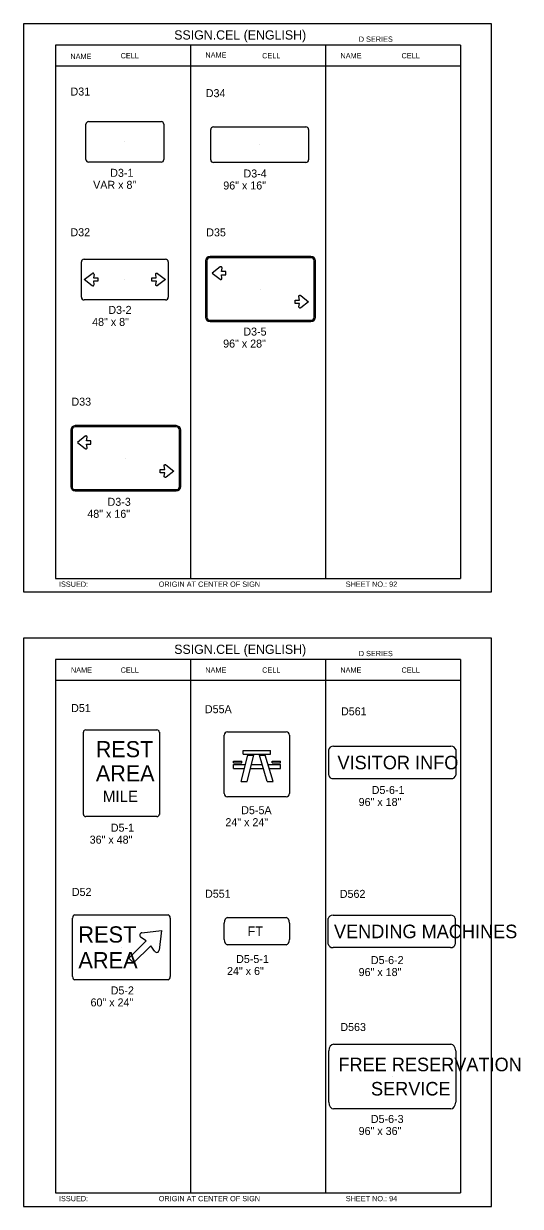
# Model space of a CAD drawing. Extents: x -5299 to 22597, y -19549 to -1808.
# Drawn here: x 12315 to 13059, y -5466 to -3692 of the extents above; entities that cross this region are included whole.
import ezdxf

# ---------------------------------------------------------------- set-up
doc = ezdxf.new("R2010")
doc.units = 0
for name, color, linetype in [('Level 1', 7, 'Continuous'), ('Level 2', 7, 'Continuous'), ('Level 3', 7, 'Continuous'), ('Level 61', 7, 'Continuous')]:
    doc.layers.add(name, color=color, linetype=linetype)

msp = doc.modelspace()

# ---------------------------------------------------------------- linework, layer by layer
at = {"layer": 'Level 1'}
for p, q in [((12969.5, -3724.4), (12362.4, -3724.4)), ((12362.4, -3724.4), (12362.4, -4524.4)), ((12564.8, -3724.4), (12564.8, -4524.4)), ((12767.1, -3724.4), (12767.1, -4524.4)), ((12969.5, -3724.4), (12969.5, -4524.4)), ((12969.5, -3756), (12362.4, -3756)), ((12408.2, -3895.9), (12408.2, -3843)), ((12412.2, -3839), (12520.9, -3839)), ((12524.9, -3843), (12524.9, -3895.9)), ((12599.2, -3847), (12737.8, -3847)), ((12595.2, -3896.4), (12595.2, -3851)), ((12741.8, -3851), (12741.8, -3896.4)), ((12466.5, -3869.4), (12466.5, -3869.4)), ((12668.5, -3873.7), (12668.5, -3873.7)), ((12520.9, -3899.9), (12412.2, -3899.9)), ((12737.8, -3900.4), (12599.2, -3900.4)), ((12745.4, -4041.2), (12594.2, -4041.2)), ((12745.4, -4043.2), (12594.2, -4043.2)), ((12401.5, -4102.5), (12401.5, -4049.5)), ((12405.5, -4045.5), (12527.6, -4045.5)), ((12531.6, -4049.5), (12531.6, -4102.5)), ((12587.4, -4048), (12587.4, -4132.3)), ((12589.4, -4048), (12589.4, -4132.3)), ((12750.2, -4132.3), (12750.2, -4048)), ((12752.2, -4132.3), (12752.2, -4048)), ((12405.8, -4076), (12417.6, -4066.7)), ((12417.5, -4085.2), (12405.8, -4076)), ((12426, -4078.5), (12419.4, -4078.5)), ((12419.4, -4078.5), (12420.3, -4083.6)), ((12420.4, -4068.4), (12419.5, -4073.5)), ((12419.5, -4073.5), (12426, -4073.5)), ((12426, -4073.5), (12426, -4078.5)), ((12466.5, -4076), (12466.5, -4076)), ((12669.8, -4090.2), (12669.8, -4090.2)), ((12527.6, -4106.5), (12405.5, -4106.5)), ((12594.2, -4137.1), (12745.4, -4137.1)), ((12594.2, -4139.1), (12745.4, -4139.1)), ((12385.4, -4301.9), (12385.4, -4386.2)), ((12387.4, -4301.9), (12387.4, -4386.2)), ((12543.4, -4295.1), (12392.2, -4295.1)), ((12543.4, -4297.1), (12392.2, -4297.1)), ((12548.2, -4386.2), (12548.2, -4301.9)), ((12550.2, -4386.2), (12550.2, -4301.9)), ((12467.8, -4344), (12467.8, -4344)), ((12392.2, -4391), (12543.4, -4391)), ((12392.2, -4393), (12543.4, -4393)), ((12362.4, -4524.4), (12969.5, -4524.4)), ((12969.5, -4645.8), (12362.4, -4645.8)), ((12362.4, -4645.8), (12362.4, -5445.8)), ((12564.8, -4645.8), (12564.8, -5445.8)), ((12767.1, -4645.8), (12767.1, -5445.8)), ((12969.5, -4645.8), (12969.5, -5445.8)), ((12969.5, -4677.4), (12362.4, -4677.4)), ((12643.8, -4782.2), (12684.8, -4782.2)), ((12643.8, -4788), (12643.8, -4782.2)), ((12643.8, -4788), (12684.8, -4788)), ((12684.8, -4788), (12684.8, -4782.2)), ((12629.2, -4798.4), (12641.8, -4798.4)), ((12629.2, -4800.7), (12629.2, -4798.4)), ((12629.2, -4800.7), (12641.8, -4800.7)), ((12629.2, -4803.1), (12647.3, -4803.1)), ((12629.2, -4809.1), (12629.2, -4803.1)), ((12640.8, -4828.8), (12650.9, -4789.3)), ((12641.8, -4800.7), (12641.8, -4798.4)), ((12649.7, -4828.8), (12659.8, -4789.3)), ((12650.9, -4789.3), (12659.8, -4789.3)), ((12656.3, -4803.1), (12672.2, -4803.1)), ((12664.2, -4803.1), (12664.2, -4803.1)), ((12679.8, -4828.8), (12668.1, -4789.3)), ((12668.1, -4789.3), (12676.9, -4789.3)), ((12688.6, -4828.8), (12676.9, -4789.3)), ((12681, -4803.1), (12699.8, -4803.1)), ((12687.2, -4798.4), (12699.8, -4798.4)), ((12687.2, -4800.7), (12687.2, -4798.4)), ((12687.2, -4800.7), (12699.8, -4800.7)), ((12699.8, -4800.7), (12699.8, -4798.4)), ((12699.8, -4809.1), (12699.8, -4803.1)), ((12867.3, -4800.3), (12867.3, -4800.3)), ((12461.3, -4816.4), (12461.3, -4816.4)), ((12461.3, -4816.4), (12461.3, -4816.4)), ((12461.3, -4816.4), (12461.3, -4816.4)), ((12629.2, -4809.1), (12645.8, -4809.1)), ((12654.7, -4809.1), (12673.9, -4809.1)), ((12682.8, -4809.1), (12699.8, -4809.1)), ((12640.8, -4828.8), (12649.7, -4828.8)), ((12679.8, -4828.8), (12688.6, -4828.8)), ((12491.9, -5055.7), (12521.4, -5052.2)), ((12521.4, -5052.2), (12517.9, -5081.9)), ((12664.3, -5053.3), (12664.3, -5053.3)), ((12866.3, -5053.7), (12866.3, -5053.7)), ((12472.7, -5093.9), (12498.6, -5067.9)), ((12498.6, -5067.9), (12490.1, -5062)), ((12461.3, -5077.5), (12461.3, -5077.5)), ((12505.5, -5075), (12479.6, -5100.8)), ((12511.6, -5083.6), (12505.5, -5075)), ((12479.6, -5100.8), (12472.7, -5093.9)), ((12867.3, -5271.3), (12867.3, -5271.3)), ((12362.4, -5445.8), (12969.5, -5445.8))]:
    msp.add_line(p, q, dxfattribs=at)
for points in [[(12597.5, -4066.4), (12609.1, -4075.5), (12609.5, -4075.8), (12609.9, -4075.9), (12610.5, -4075.9), (12610.9, -4075.8), (12611.3, -4075.6), (12611.6, -4075.3), (12611.8, -4074.9), (12611.9, -4074.8), (12612, -4074.4), (12612, -4074.1), (12612, -4074), (12611.1, -4068.9), (12617.7, -4068.9), (12617.7, -4064), (12611.2, -4064), (12612.1, -4058.8), (12612.1, -4058.7), (12612.1, -4058.5), (12612, -4058), (12612, -4057.6), (12611.7, -4057.3), (12611.4, -4057), (12611.1, -4056.9), (12610.8, -4056.8), (12610.5, -4056.7), (12610.1, -4056.7), (12609.7, -4056.9), (12609.3, -4057.1), (12597.5, -4066.4)], [(12527.3, -4076), (12515.6, -4085.1), (12515.3, -4085.4), (12514.8, -4085.5), (12514.3, -4085.5), (12513.9, -4085.4), (12513.5, -4085.2), (12513.2, -4084.9), (12512.9, -4084.5), (12512.9, -4084.4), (12512.8, -4084), (12512.8, -4083.7), (12512.8, -4083.6), (12513.7, -4078.5), (12507.1, -4078.5), (12507.1, -4073.6), (12513.6, -4073.5), (12512.7, -4068.4), (12512.7, -4068.3), (12512.7, -4068.1), (12512.8, -4067.6), (12512.8, -4067.2), (12513.1, -4066.9), (12513.4, -4066.6), (12513.7, -4066.5), (12514, -4066.4), (12514.3, -4066.3), (12514.7, -4066.3), (12515, -4066.4), (12515.5, -4066.7), (12527.3, -4076)], [(12741.8, -4109.2), (12730.2, -4118.4), (12729.8, -4118.6), (12729.4, -4118.7), (12728.8, -4118.8), (12728.4, -4118.6), (12728, -4118.4), (12727.7, -4118.1), (12727.5, -4117.7), (12727.4, -4117.6), (12727.3, -4117.3), (12727.3, -4116.9), (12727.3, -4116.8), (12728.2, -4111.7), (12721.6, -4111.7), (12721.6, -4106.8), (12728.1, -4106.8), (12727.2, -4101.6), (12727.2, -4101.6), (12727.2, -4101.3), (12727.3, -4100.9), (12727.4, -4100.4), (12727.6, -4100.1), (12727.9, -4099.8), (12728.2, -4099.7), (12728.5, -4099.6), (12728.8, -4099.5), (12729.2, -4099.6), (12729.6, -4099.7), (12730, -4099.9), (12741.8, -4109.2)], [(12395.5, -4320.2), (12407.2, -4329.4), (12407.5, -4329.6), (12408, -4329.8), (12408.5, -4329.8), (12408.9, -4329.6), (12409.3, -4329.4), (12409.6, -4329.2), (12409.9, -4328.7), (12409.9, -4328.6), (12410, -4328.3), (12410, -4327.9), (12410, -4327.8), (12409.1, -4322.7), (12415.7, -4322.7), (12415.7, -4317.8), (12409.2, -4317.8), (12410.1, -4312.6), (12410.1, -4312.6), (12410.1, -4312.3), (12410, -4311.9), (12410, -4311.5), (12409.7, -4311.2), (12409.4, -4310.9), (12409.1, -4310.8), (12408.8, -4310.6), (12408.5, -4310.5), (12408.1, -4310.6), (12407.7, -4310.7), (12407.3, -4311), (12395.5, -4320.2)], [(12539.8, -4363.1), (12528.2, -4372.2), (12527.9, -4372.5), (12527.4, -4372.6), (12526.9, -4372.6), (12526.4, -4372.5), (12526, -4372.3), (12525.8, -4372), (12525.5, -4371.6), (12525.5, -4371.5), (12525.3, -4371.1), (12525.4, -4370.8), (12525.3, -4370.7), (12526.2, -4365.6), (12519.6, -4365.6), (12519.6, -4360.6), (12526.2, -4360.6), (12525.2, -4355.4), (12525.3, -4355.4), (12525.2, -4355.1), (12525.3, -4354.7), (12525.4, -4354.3), (12525.6, -4354), (12526, -4353.7), (12526.2, -4353.6), (12526.5, -4353.5), (12526.8, -4353.4), (12527.2, -4353.4), (12527.6, -4353.5), (12528.1, -4353.8), (12539.8, -4363.1)]]:
    msp.add_lwpolyline(points, dxfattribs=at)
for centre, radius, start, end in [((12412.2, -3843), 4, 90, 180), ((12520.9, -3843), 4, 0, 90), ((12599.2, -3851), 4, 90, 180), ((12737.8, -3851), 4, 0, 90), ((12412.2, -3895.9), 4, 180, 270), ((12520.9, -3895.9), 4, 270, 0), ((12599.2, -3896.4), 4, 180, 270), ((12737.8, -3896.4), 4, 270, 0), ((12594.2, -4048), 6.8, 90, 180), ((12594.2, -4048), 4.8, 90, 180), ((12745.4, -4048), 6.8, 0, 90), ((12745.4, -4048), 4.8, 0, 90), ((12405.5, -4049.5), 4, 90, 180), ((12527.6, -4049.5), 4, 0, 90), ((12418.7, -4068.1), 1.74, 348.2476, 132.1543), ((12418.6, -4083.8), 1.74, 229.8591, 10.5247), ((12405.5, -4102.5), 4, 180, 270), ((12527.6, -4102.5), 4, 270, 0), ((12594.2, -4132.3), 6.8, 180, 270), ((12594.2, -4132.3), 4.8, 180, 270), ((12745.4, -4132.3), 4.8, 270, 0), ((12745.4, -4132.3), 6.8, 270, 0), ((12392.2, -4301.9), 6.8, 90, 180), ((12392.2, -4301.9), 4.8, 90, 180), ((12543.4, -4301.9), 6.8, 0, 90), ((12543.4, -4301.9), 4.8, 0, 90), ((12392.2, -4386.2), 6.8, 180, 270), ((12392.2, -4386.2), 4.8, 180, 270), ((12543.4, -4386.2), 4.8, 270, 0), ((12543.4, -4386.2), 6.8, 270, 0), ((12492.3, -5059.2), 3.48, 94.8591, 235.5247), ((12514.4, -5081.6), 3.48, 213.2476, 357.1543)]:
    msp.add_arc(centre, radius, start, end, dxfattribs=at)
at = {"layer": 'Level 3'}
for p, q in [((12408.2, -4751.4), (12514.4, -4751.4)), ((12404.4, -4878.2), (12404.4, -4754.7)), ((12518.2, -4754.7), (12518.2, -4878.2)), ((12615.5, -4847), (12615.5, -4759.2)), ((12620.4, -4754.3), (12708.2, -4754.3)), ((12713.1, -4759.2), (12713.1, -4847)), ((12772.3, -4819.5), (12772.3, -4781)), ((12772.3, -4819.5), (12772.3, -4781)), ((12779.3, -4776), (12955.2, -4776)), ((12779.3, -4776), (12955.2, -4776)), ((12779.3, -4776), (12955.2, -4776)), ((12779.3, -4776), (12955.2, -4776)), ((12962.2, -4781), (12962.2, -4819.5)), ((12962.2, -4781), (12962.2, -4819.5)), ((12955.2, -4824.6), (12779.3, -4824.6)), ((12955.2, -4824.6), (12779.3, -4824.6)), ((12708.2, -4851.9), (12620.4, -4851.9)), ((12514.4, -4881.5), (12408.2, -4881.5)), ((12388.2, -5121.4), (12388.2, -5033.6)), ((12391.1, -5028.7), (12531.5, -5028.7)), ((12534.5, -5033.6), (12534.5, -5121.4)), ((12620.4, -5032.9), (12708.2, -5032.9)), ((12771.4, -5072.9), (12771.4, -5034.4)), ((12778.4, -5029.4), (12954.3, -5029.4)), ((12961.3, -5034.4), (12961.3, -5072.9)), ((12615.5, -5065.5), (12615.5, -5041.1)), ((12713.1, -5041.1), (12713.1, -5065.5)), ((12708.2, -5073.6), (12620.4, -5073.6)), ((12954.3, -5077.9), (12778.4, -5077.9)), ((12531.5, -5126.2), (12391.1, -5126.2)), ((12779.3, -5222.8), (12955.2, -5222.8)), ((12772.3, -5309.8), (12772.3, -5232.8)), ((12962.2, -5232.8), (12962.2, -5309.8)), ((12955.2, -5319.9), (12779.3, -5319.9))]:
    msp.add_line(p, q, dxfattribs=at)
for centre, start, end in [((12620.4, -4759.2), 90, 180), ((12708.2, -4759.2), 0, 90), ((12620.4, -4847), 180, 270), ((12708.2, -4847), 270, 0)]:
    msp.add_arc(centre, 4.88, start, end, dxfattribs=at)
for centre, major_axis, ratio, start_param, end_param in [((12408.2, -4754.7), (-3.79, 0), 0.857082, 4.712389, 6.283185), ((12514.4, -4754.7), (-3.79, 0), 0.857082, 3.141593, 4.712389), ((12779.3, -4781), (-7.01, 0), 0.714775, 4.712389, 6.283185), ((12779.3, -4781), (-7.01, 0), 0.714775, 4.712389, 6.283185), ((12955.2, -4781), (-7.01, 0), 0.714775, 3.141593, 4.712389), ((12955.2, -4781), (-7.01, 0), 0.714775, 3.141593, 4.712389), ((12779.3, -4819.5), (-7.01, 0), 0.714775, 0, 1.570796), ((12779.3, -4819.5), (-7.01, 0), 0.714775, 0, 1.570796), ((12955.2, -4819.5), (7.01, 0), 0.714775, 4.712389, 6.283185), ((12955.2, -4819.5), (7.01, 0), 0.714775, 4.712389, 6.283185), ((12408.2, -4878.2), (3.79, 0), 0.857082, 3.141593, 4.712389), ((12514.4, -4878.2), (3.79, 0), 0.857082, 4.712389, 6.283185), ((12391.1, -5033.6), (0, -4.88), 0.6, 3.141593, 4.712389), ((12531.5, -5033.6), (0, 4.88), 0.6, 4.712389, 6.283185), ((12620.4, -5041.1), (0, -8.13), 0.6, 3.141593, 4.712389), ((12708.2, -5041.1), (0, 8.13), 0.6, 4.712389, 6.283185), ((12778.4, -5034.4), (-7.01, 0), 0.714775, 4.712389, 6.283185), ((12954.3, -5034.4), (-7.01, 0), 0.714775, 3.141593, 4.712389), ((12620.4, -5065.5), (0, -8.13), 0.6, 4.712389, 6.283185), ((12708.2, -5065.5), (0, 8.13), 0.6, 3.141593, 4.712389), ((12778.4, -5072.9), (-7.01, 0), 0.714775, 0, 1.570796), ((12954.3, -5072.9), (7.01, 0), 0.714775, 4.712389, 6.283185), ((12391.1, -5121.4), (0, -4.88), 0.6, 4.712389, 6.283185), ((12531.5, -5121.4), (0, 4.88), 0.6, 3.141593, 4.712389), ((12779.3, -5232.8), (0, 10), 0.699521, 0, 1.570796), ((12955.2, -5232.8), (0, 10), 0.699521, 4.712389, 6.283185), ((12779.3, -5309.8), (0, -10), 0.699521, 4.712389, 6.283185), ((12955.2, -5309.8), (0, -10), 0.699521, 0, 1.570796)]:
    msp.add_ellipse(centre, major_axis=major_axis, ratio=ratio, start_param=start_param, end_param=end_param, dxfattribs=at)
at = {"layer": 'Level 61'}
for points in [[(12314.9, -4544.5), (13016, -4544.5), (13016, -3692.2), (12314.9, -3692.2)], [(12314.9, -5466), (13016, -5466), (13016, -4613.6), (12314.9, -4613.6)]]:
    msp.add_lwpolyline(points, close=True, dxfattribs=at)

# ---------------------------------------------------------------- texts
at = {"layer": 'Level 1'}
for s, height, p in [('REST', 24.14, (12423, -4792.3)), ('AREA', 24.14, (12423.1, -4828.5)), ('VISITOR INFO', 20.319, (12785.1, -4810.5)), ('  MILE', 16.9, (12421, -4859.5)), ('REST', 24.38, (12396.8, -5070.4)), ('     FT', 14.22, (12624, -5060.4)), ('VENDING MACHINES', 20.319, (12779.8, -5063.8)), ('AREA', 24.38, (12396.9, -5109)), ('FREE RESERVATION', 20.319, (12786.5, -5263.3)), ('SERVICE', 20.32, (12835.3, -5299.7))]:
    msp.add_text(s, height=height, dxfattribs=at).set_placement(p)
at = {"layer": 'Level 2'}
for s, p in [('D31', (12385.1, -3800)), ('D34', (12587.8, -3802.4)), ('D32', (12385, -4011)), ('D35', (12588.5, -4011.2)), ('D33', (12386.5, -4265.1)), ('D51', (12386, -4724.6)), ('D55A', (12586.5, -4726.3)), ('D561', (12790.4, -4729.5)), ('D52', (12387.1, -5000.4)), ('D551', (12586.7, -5003.1)), ('D562', (12788.6, -5003.3)), ('D563', (12789.4, -5203))]:
    msp.add_text(s, height=12, dxfattribs=at).set_placement(p)
at = {"layer": 'Level 3'}
for s, height, p in [('SSIGN.CEL (ENGLISH)', 13.857, (12540.5, -3716)), ('D SERIES', 7.92, (12817, -3719.4)), ('NAME', 7.92, (12384.9, -3745.2)), ('CELL', 7.92, (12460.2, -3744.2)), ('NAME', 7.92, (12587.2, -3743.2)), ('CELL', 7.92, (12672.2, -3744.2)), ('NAME', 7.92, (12789.6, -3744.2)), ('CELL', 7.92, (12881.1, -3744.2)), ('D3-1', 12, (12444.6, -3921.9)), ('D3-4', 12, (12644.3, -3922.9)), ('VAR x 8"', 12, (12419, -3939.9)), ('96" x 16"', 12, (12614, -3940.9)), ('D3-2', 12, (12441.8, -4127.5)), ('48" x 8"', 12, (12417.5, -4145.5)), ('D3-5', 12, (12644.1, -4160)), ('96" x 28"', 12, (12613.8, -4178)), ('D3-3', 12, (12440.6, -4415.3)), ('48" x 16"', 12, (12410.3, -4433.3)), ('ISSUED:', 7.92, (12367.8, -4536.8)), ('ORIGIN AT CENTER OF SIGN', 7.918, (12517.3, -4536.8)), ('SHEET NO.: 92', 7.918, (12797.5, -4536.8)), ('SSIGN.CEL (ENGLISH)', 13.857, (12540.5, -4637.4)), ('D SERIES', 7.92, (12817, -4640.8)), ('NAME', 7.92, (12385.7, -4665.6)), ('CELL', 7.92, (12460.2, -4665.6)), ('NAME', 7.92, (12587, -4665.6)), ('CELL', 7.92, (12672.2, -4665.6)), ('NAME', 7.92, (12789.4, -4665.6)), ('CELL', 7.92, (12881.1, -4665.6)), ('D5-6-1', 12, (12836.4, -4847.5)), ('96" x 18"', 12, (12816.8, -4865.5)), ('D5-5A', 12, (12640.9, -4877.8)), ('D5-1', 12, (12445.5, -4904)), ('24" x 24"', 12, (12617.2, -4895.8)), ('36" x 48"', 12, (12413.8, -4922)), ('D5-5-1', 12, (12633.2, -5101)), ('D5-6-2', 12, (12835.1, -5102.6)), ('24" x 6"', 12, (12619.6, -5119)), ('96" x 18"', 12, (12816.8, -5120.6)), ('D5-2', 12, (12445.3, -5148.1)), ('60" x 24"', 12, (12415.1, -5166.1)), ('D5-6-3', 12, (12835.1, -5340.9)), ('96" x 36"', 12, (12816.8, -5358.9)), ('ISSUED:', 7.92, (12367.8, -5458.3)), ('ORIGIN AT CENTER OF SIGN', 7.918, (12517.3, -5458.3)), ('SHEET NO.: 94', 7.918, (12797.5, -5458.3))]:
    msp.add_text(s, height=height, dxfattribs=at).set_placement(p)

doc.saveas('drawing.dxf')
